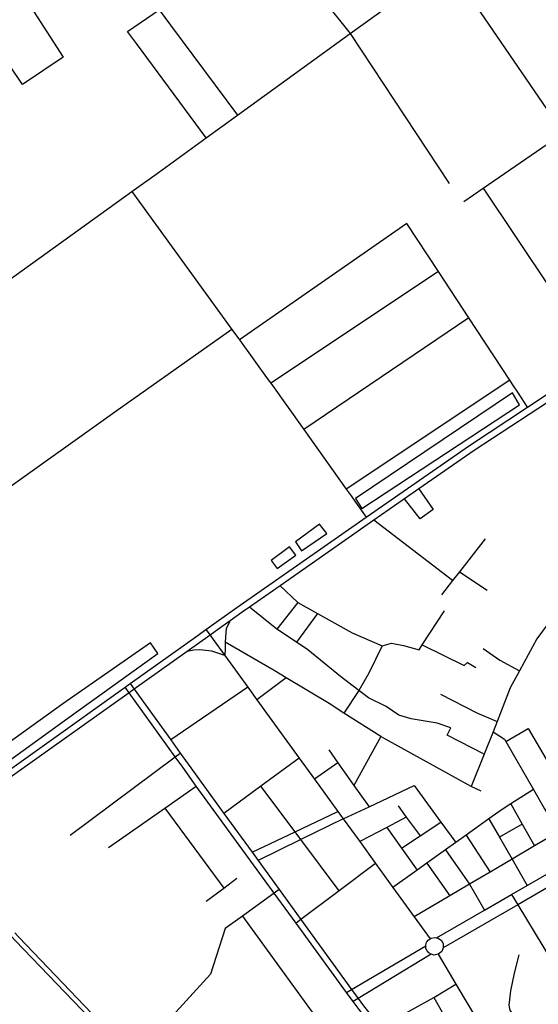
# Model space of a CAD drawing. Header units: millimetres. Extents: x 664923 to 767831, y 3118803 to 3207600.
# Tile 324 of 422: x 729422 to 730226, y 3171696 to 3173221. Entities that reach past the tile are written whole.
import ezdxf

# ---------------------------------------------------------------- set-up
doc = ezdxf.new("R2010")
doc.units = ezdxf.units.MM
for name, color, linetype in [('parks', 8, 'Continuous'), ('roads_2', 2, 'Continuous'), ('roads_3', 3, 'Continuous')]:
    doc.layers.add(name, color=color, linetype=linetype)

msp = doc.modelspace()

# ---------------------------------------------------------------- linework, layer by layer
at = {"layer": 'parks'}
for points in [[(729952.2, 3172464.34), (730196.14, 3172624.69), (730185.8, 3172643.27), (729942.59, 3172479.53), (729952.2, 3172464.34)], [(729849.33, 3172412.73), (729858.52, 3172398.82), (729897.87, 3172425.69), (729886.57, 3172440.08), (729849.33, 3172412.73)], [(729812, 3172383.71), (729820.9, 3172371.18), (729849.74, 3172391.87), (729840.44, 3172404.7), (729812, 3172383.71)], [(729259.85, 3171997.12), (729273.39, 3171979.67), (729382.18, 3172056.68), (729496.9, 3172139.6), (729636.43, 3172239.51), (729624.77, 3172256.06), (729489.25, 3172161.61), (729259.85, 3171997.12)]]:
    msp.add_lwpolyline(points, close=True, dxfattribs=at)
at = {"layer": 'roads_2'}
for points in [[(729748.42, 3172290.4), (729742.32, 3172278.33), (729740.89, 3172264.81), (729740.75, 3172257.31), (729740.56, 3172247.6), (729740.03, 3172236.66)], [(729710.85, 3172276.96), (729717.2, 3172268.18), (729722.06, 3172261.48), (729740.03, 3172236.66), (729775.5, 3172187.68), (729789.83, 3172167.91), (729855.17, 3172077.68), (729879.02, 3172044.73), (729915.25, 3171994.7), (729923.38, 3171983.47), (729948.94, 3171948.17), (729973.59, 3171914.13), (730000.42, 3171877.09), (730033.16, 3171831.89), (730057.92, 3171797.71)], [(729740.03, 3172236.66), (729719.95, 3172243.48), (729701.27, 3172245.48), (729691.79, 3172244.61), (729681.51, 3172242.77)], [(730182.38, 3171326.44), (730155.29, 3171373.93), (730089.47, 3171489.33), (730071.23, 3171521.32), (730057.74, 3171544.98), (730036.47, 3171575.57), (730031.99, 3171582), (730002.44, 3171619.26), (729947.88, 3171688.05), (729938.77, 3171700.57), (729928.45, 3171714.76), (729850.51, 3171821.83), (729816.34, 3171868.35), (729695.86, 3172034.32), (729674.75, 3172063.33), (729663.22, 3172079.35), (729591.68, 3172178.81), (729585.5, 3172187.4)], [(729593.54, 3172193.14), (729599.72, 3172184.54), (729656.4, 3172105.68), (729671.11, 3172085.22), (729683.47, 3172068.02), (729738.6, 3171991.99), (729782.22, 3171931.82), (729791.51, 3171919.01), (729823.94, 3171873.83), (729857.94, 3171827.4), (729936.35, 3171719.27), (729946.51, 3171705.26), (729954.74, 3171693.91), (730009.15, 3171625.79), (730030.49, 3171599.09), (730040.1, 3171587.06), (730043.01, 3171582.72), (730065.45, 3171549.21), (730078.96, 3171525.75), (730097.44, 3171493.69), (730155.9, 3171391.61), (730163.35, 3171378.8), (730197.97, 3171319.18)], [(730067.77, 3171799.31), (730142.28, 3171842.2), (730184.06, 3171866.26), (730208.35, 3171880.23), (730280.22, 3171921.62), (730317.07, 3171942.83), (730389.76, 3171984.68), (730428.45, 3172006.96), (730544.24, 3172073.61), (730645.2, 3172131.75), (730735.28, 3172183.61)], [(730742.82, 3172169.54), (730658.49, 3172120.57), (730425.53, 3171985.28), (730326.05, 3171927.51), (730193.57, 3171850.59), (730078.38, 3171783.7)], [(730053.23, 3171778.98), (730051.58, 3171782.81), (730051.16, 3171786.85), (730051.98, 3171790.94), (730053.07, 3171793.21), (730055.01, 3171795.73), (730057.92, 3171797.71), (730059.59, 3171798.84), (730065.11, 3171799.89), (730067.77, 3171799.31), (730070.42, 3171798.73), (730075.35, 3171795.07), (730077.98, 3171790.34), (730078.38, 3171783.7), (730076.07, 3171778.3), (730070.68, 3171773.83), (730064.35, 3171772.56), (730059.35, 3171773.71), (730055.83, 3171775.93), (730053.23, 3171778.98)], [(729928.45, 3171714.76), (729936.35, 3171719.27), (730051.16, 3171786.85)], [(730059.35, 3171773.71), (729946.51, 3171705.26), (729938.77, 3171700.57)], [(730070.68, 3171773.83), (730098.01, 3171727.63), (730137.51, 3171660.87), (730182.41, 3171584.96), (730202.4, 3171551.18), (730246.16, 3171477.21), (730261.42, 3171451.43), (730279.69, 3171420.54), (730307.9, 3171372.84)]]:
    msp.add_lwpolyline(points, dxfattribs=at)
at = {"layer": 'roads_3'}
for points in [[(729724.37, 3173559.23), (729727.21, 3173550.18), (729782.44, 3173373.86), (729820.66, 3173335.87), (729850.62, 3173306.09), (729890.51, 3173255.3), (729934.14, 3173199.75), (730087.68, 3172967.5)], [(729228.43, 3171932.29), (729585.5, 3172187.4), (729593.54, 3172193.14), (729698.51, 3172268.14), (729710.85, 3172276.96), (729758.43, 3172310.96), (729959.16, 3172450.63), (730118.95, 3172561.83), (730208.66, 3172621.33), (730318.28, 3172694.05), (730389.15, 3172741.05), (730397.57, 3172746.65), (730443.78, 3172777.3), (730445.77, 3172778.63), (730669.36, 3172927.34), (730824.94, 3173030.82), (731113.5, 3173228.6), (731143.87, 3173249.2), (731257.4, 3173328.11), (731372.7, 3173393.13), (731596.73, 3173521.15)], [(728737.32, 3172333.7), (728808.12, 3172385.63), (728996.82, 3172524.05), (729106.21, 3172602.76), (729596.13, 3172955.22), (729637.08, 3172984.69), (729711.01, 3173038.21), (729759.57, 3173073.36), (729934.14, 3173199.75), (730084.31, 3173308.47), (730242.21, 3173422.78), (730331.91, 3173487.73)], [(729347.68, 3173383.34), (729489.67, 3173163.05), (729426.92, 3173120.95)], [(729426.92, 3173120.95), (729275.35, 3173345.59)], [(730084.31, 3173308.47), (730263.83, 3173045.33), (730414.65, 3172824.25)], [(731152.54, 3173240.91), (730833.61, 3173022.53), (730747.11, 3172964.74), (730452.88, 3172768.21), (730450.36, 3172766.54), (730437.81, 3172758.32), (730404.15, 3172736.28), (730395.7, 3172730.75), (730354.94, 3172704.07), (730324.79, 3172684.32), (730125.99, 3172554.18), (730040.61, 3172494.6), (730018.33, 3172479.05), (729970.84, 3172445.9), (729825.51, 3172344.48), (729778.29, 3172311.53), (729766.99, 3172303.63), (729748.42, 3172290.4), (729728.88, 3172276.5), (729717.2, 3172268.18), (729681.51, 3172242.77), (729599.72, 3172184.54), (729591.68, 3172178.81), (729225.06, 3171917.79)], [(729589.44, 3173202.97), (729638.28, 3173236.48), (729656.02, 3173212.85), (729759.57, 3173073.36)], [(729711.01, 3173038.21), (729603.1, 3173184.17), (729589.44, 3173202.97)], [(730110.22, 3172939.75), (730140.03, 3172960.24), (730263.83, 3173045.33)], [(730140.03, 3172960.24), (730295.56, 3172727.99)], [(729596.13, 3172955.22), (729750.95, 3172741.45), (729762.63, 3172725.33), (729807.36, 3172663.56), (729811.23, 3172658.13), (729862.41, 3172586.34), (729928.12, 3172494.17), (729935.53, 3172483.77)], [(730186.05, 3172655.65), (730181.51, 3172662.74), (730117.92, 3172759.7), (730070.99, 3172831.28), (730022.14, 3172905.78), (729762.63, 3172725.33)], [(730070.99, 3172831.28), (729811.23, 3172658.13)], [(730117.92, 3172759.7), (729862.41, 3172586.34)], [(729750.95, 3172741.45), (729569.81, 3172613.45), (728890.55, 3172128.88)], [(730181.51, 3172662.74), (729928.12, 3172494.17)], [(730194.6, 3172642.78), (730186.05, 3172655.65)], [(730208.66, 3172621.33), (730194.6, 3172642.78)], [(730040.61, 3172494.6), (730062.48, 3172462.82), (730042.72, 3172448.26), (730018.33, 3172479.05)], [(729935.53, 3172483.77), (729942.47, 3172474.03)], [(729942.47, 3172474.03), (729959.16, 3172450.63)], [(730092.88, 3172352.64), (729970.84, 3172445.9)], [(730143.27, 3172417.09), (730103.59, 3172366.33), (730092.88, 3172352.64), (730075.46, 3172330.34)], [(730412.83, 3172368.09), (730368.12, 3172384.99), (730334.76, 3172317.86), (730275.88, 3172277.62), (730259.17, 3172271.21), (730239.02, 3172284), (730223.3, 3172262.08), (730196.5, 3172212.96), (730181.95, 3172186.25), (730162.04, 3172134.28), (730155.85, 3172118.13), (730141.92, 3172083.77), (730121.7, 3172033.84)], [(730103.59, 3172366.33), (730146.47, 3172337.59)], [(729825.51, 3172344.48), (729852.97, 3172318.76), (729883.69, 3172301.59), (729937.14, 3172271.71), (729983.57, 3172251.51), (729998.18, 3172255.69), (730016.85, 3172252.17), (730040.82, 3172245.17), (730045.89, 3172253.06), (730110.82, 3172221.22), (730115.95, 3172225.87), (730128.52, 3172218)], [(729852.97, 3172318.76), (729820.48, 3172277.53)], [(730141.92, 3172083.77), (730084.23, 3172112.88), (730090.2, 3172124.68), (730068.85, 3172131.74), (730028.56, 3172138.41), (730009.51, 3172144.21), (729989.67, 3172157.45), (729962.63, 3172170.88), (729947.74, 3172182.28), (729919.21, 3172204.13), (729868.78, 3172245.36), (729851.08, 3172257.14), (729820.48, 3172277.53), (729778.29, 3172311.53)], [(729883.69, 3172301.59), (729851.08, 3172257.14)], [(730045.89, 3172253.06), (730080.02, 3172305.63)], [(730137.15, 3172026.54), (730121.7, 3172033.84), (729988.66, 3172106.83), (729981.72, 3172111.21), (729924.57, 3172147.29), (729901.37, 3172161.94), (729835.19, 3172202.04), (729816.19, 3172213.54), (729740.75, 3172257.31)], [(729983.57, 3172251.51), (729963.09, 3172209.16), (729947.74, 3172182.28), (729924.57, 3172147.29)], [(730140.28, 3172247.55), (730166.14, 3172229.28), (730196.5, 3172212.96)], [(729835.19, 3172202.04), (729789.83, 3172167.91)], [(729775.5, 3172187.68), (729656.4, 3172105.68)], [(730074.3, 3172176.57), (730130.46, 3172147.74), (730162.04, 3172134.28)], [(730175.2, 3172103.26), (730209.84, 3172123.62), (730232.68, 3172084.63), (730270.77, 3172019.63)], [(729981.72, 3172111.21), (729939.92, 3172035.33)], [(730155.85, 3172118.13), (730173.22, 3172106.7), (730175.2, 3172103.26), (730218.06, 3172029.13), (730235.36, 3171999.2), (730256.24, 3171963.09), (730280.22, 3171921.62)], [(729900.85, 3172090.28), (729914.95, 3172070.46), (729939.92, 3172035.33), (729963.39, 3172002.31)], [(729500.41, 3171958.42), (729663.22, 3172079.35), (729671.11, 3172085.22)], [(729855.17, 3172077.68), (729795.94, 3172034.14), (729738.6, 3171991.99)], [(729914.95, 3172070.46), (729879.02, 3172044.73)], [(729559.72, 3171939.17), (729646.86, 3172000.08), (729695.86, 3172034.32)], [(729917.08, 3171871.76), (729857.69, 3171951.37), (729848.8, 3171963.29), (729795.94, 3172034.14)], [(729923.38, 3171983.47), (729963.39, 3172002.31), (730033.33, 3172035.25), (730074.79, 3171978.51), (730097.91, 3171946.89)], [(730218.06, 3172029.13), (730182.97, 3172006.72), (730169.54, 3171998.15), (730148.86, 3171983.35), (730113.83, 3171958.29), (730097.91, 3171946.89), (730081.89, 3171935.42), (730053.03, 3171914.76), (730037.9, 3171903.93), (730000.42, 3171877.09)], [(729646.86, 3172000.08), (729738.35, 3171876.22)], [(730008.24, 3172003.5), (730020.91, 3171986.23), (730042.37, 3171956.96)], [(730182.97, 3172006.72), (730200.63, 3171975.29), (730219.6, 3171941.54)], [(729782.22, 3171931.82), (729848.8, 3171963.29), (729915.25, 3171994.7)], [(729923.38, 3171983.47), (729857.69, 3171951.37), (729791.51, 3171919.01)], [(730020.91, 3171986.23), (729990.89, 3171970.36), (729948.94, 3171948.17)], [(730148.86, 3171983.35), (730165.19, 3171955.05), (730184.79, 3171921.07), (730208.35, 3171880.23)], [(729990.89, 3171970.36), (730013.81, 3171937.97), (730037.9, 3171903.93)], [(730013.81, 3171937.97), (730042.37, 3171956.96), (730074.79, 3171978.51)], [(730200.63, 3171975.29), (730165.19, 3171955.05)], [(730256.24, 3171963.09), (730219.6, 3171941.54), (730184.79, 3171921.07), (730150.97, 3171901.17), (730119.05, 3171882.4), (730088.41, 3171864.38), (730033.16, 3171831.89)], [(730113.83, 3171958.29), (730150.97, 3171901.17)], [(730081.89, 3171935.42), (730119.05, 3171882.4)], [(729973.59, 3171914.13), (729917.08, 3171871.76), (729857.94, 3171827.4), (729850.51, 3171821.83)], [(730053.03, 3171914.76), (730088.41, 3171864.38)], [(729711.26, 3171856.02), (729738.35, 3171876.22), (729758.86, 3171891.52)], [(730119.05, 3171882.4), (730142.28, 3171842.2)], [(729823.94, 3171873.83), (729816.34, 3171868.35), (729767.39, 3171833.02), (729740.48, 3171813.6), (729717.72, 3171742.74), (729599.57, 3171613.36), (729594.93, 3171608.27)], [(730184.06, 3171866.26), (730193.57, 3171850.59), (730232.48, 3171786.4), (730280.04, 3171707.95), (730293.21, 3171686.24), (730297.27, 3171679.53), (730337.81, 3171661.56), (730341.63, 3171659.86), (730370.83, 3171659.66)], [(729767.39, 3171833.02), (729905.4, 3171642.65), (729936.1, 3171606.58), (729960.21, 3171578.25)], [(729639.99, 3171560.78), (729594.93, 3171608.27), (729415.78, 3171794.55), (729409.53, 3171801.05)], [(729414.87, 3171806.9), (729421.1, 3171800.39), (729590.66, 3171622.55), (729599.57, 3171613.36), (729652.76, 3171558.57)], [(730195.31, 3171772.73), (730188.1, 3171744.37), (730182.22, 3171717.38), (730179.63, 3171694.82), (730181.65, 3171687.26), (730228.67, 3171612.83), (730262.74, 3171603.69), (730269.62, 3171601.85), (730287.25, 3171597.12), (730328.55, 3171528.37)], [(730063.54, 3171706.83), (730098.01, 3171727.63)], [(729996.79, 3171669.42), (730063.54, 3171706.83), (730080.57, 3171676.74), (730067.32, 3171669.32), (730038.49, 3171653.16), (730013.82, 3171639.33), (729996.79, 3171669.42)]]:
    msp.add_lwpolyline(points, dxfattribs=at)

doc.saveas('drawing.dxf')
